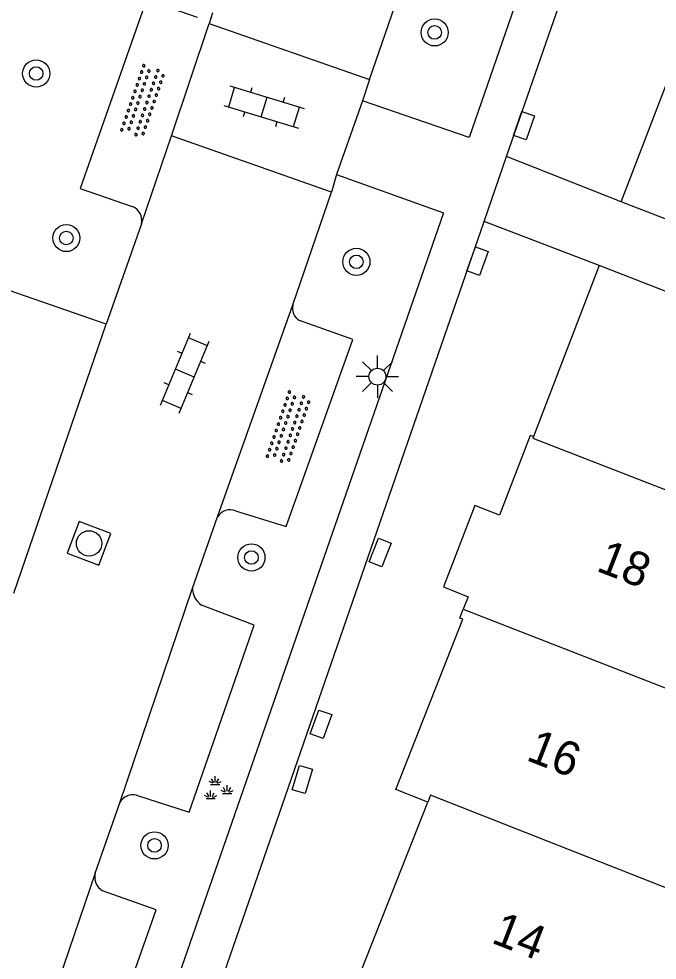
# Model space of a CAD drawing. Extents: x 136000 to 141014, y 402000 to 403500.
# Drawn here: x 139014.08 to 139032.92, y 402713.56 to 402741.34 of the extents above; entities that cross this region are included whole.
import ezdxf

# ---------------------------------------------------------------- set-up
doc = ezdxf.new("R2010")
doc.units = 0
for name, color, linetype in [('gg-anno-huisnummerreeks BGT', 7, 'Continuous'), ('gg-bbg-hoofdgebouw', 7, 'Continuous'), ('gg-bbg-tussenscheiding', 7, 'Continuous'), ('gg-knt-verharding', 7, 'Continuous'), ('gg-knt-verharding nz', 7, 'Continuous'), ('gt-symb-boom', 7, 'Continuous'), ('gt-symb-groenvak', 7, 'Continuous'), ('gt-symb-klinker verharding', 7, 'Continuous'), ('gt-symb-kolk center center', 7, 'Continuous'), ('gt-symb-lichtmast', 7, 'Continuous'), ('gt-symb-overige verharding', 7, 'Continuous'), ('gt-symb-rioolschacht', 7, 'Continuous')]:
    doc.layers.add(name, color=color, linetype=linetype)

# ---------------------------------------------------------------- blocks, each defined once
blk = doc.blocks.new('gt0-BOOM')
at = {"layer": 'gt-symb-boom'}
for radius in [0.4, 0.2]:
    blk.add_circle((0, 0), radius, dxfattribs=at)
blk = doc.blocks.new('gt0-KOLKCC')
at = {"layer": 'gt-symb-kolk center center'}
blk.add_lwpolyline([(-0.375, 0.2), (0.375, 0.2), (0.375, -0.2), (-0.375, -0.2)], close=True, dxfattribs=at)
blk = doc.blocks.new('gt0-RS')
at = {"layer": 'gt-symb-rioolschacht'}
blk.add_lwpolyline([(-0.5, -0.5), (0.5, -0.5), (0.5, 0.5), (-0.5, 0.5)], close=True, dxfattribs=at)
blk.add_circle((0, 0), 0.375, dxfattribs=at)
blk = doc.blocks.new('gt0-OVH')
at = {"layer": 'gt-symb-overige verharding'}
for points in [[(-0.972, 0.298), (-0.967, 0.308), (-0.965, 0.319), (-0.966, 0.33), (-0.971, 0.34), (-0.978, 0.348), (-0.988, 0.353), (-0.999, 0.355), (-1.01, 0.354), (-1.02, 0.349), (-1.028, 0.342), (-1.033, 0.332), (-1.035, 0.321), (-1.034, 0.31), (-1.029, 0.3), (-1.022, 0.292), (-1.012, 0.287), (-1.001, 0.285), (-0.99, 0.286), (-0.98, 0.291)], [(-0.772, 0.298), (-0.767, 0.308), (-0.765, 0.319), (-0.766, 0.33), (-0.771, 0.34), (-0.778, 0.348), (-0.788, 0.353), (-0.799, 0.355), (-0.81, 0.354), (-0.82, 0.349), (-0.828, 0.342), (-0.833, 0.332), (-0.835, 0.321), (-0.834, 0.31), (-0.829, 0.3), (-0.822, 0.292), (-0.812, 0.287), (-0.801, 0.285), (-0.79, 0.286), (-0.78, 0.291)], [(-0.572, 0.298), (-0.567, 0.308), (-0.565, 0.319), (-0.566, 0.33), (-0.571, 0.34), (-0.578, 0.348), (-0.588, 0.353), (-0.599, 0.355), (-0.61, 0.354), (-0.62, 0.349), (-0.628, 0.342), (-0.633, 0.332), (-0.635, 0.321), (-0.634, 0.31), (-0.629, 0.3), (-0.622, 0.292), (-0.612, 0.287), (-0.601, 0.285), (-0.59, 0.286), (-0.58, 0.291)], [(-0.372, 0.298), (-0.367, 0.308), (-0.365, 0.319), (-0.366, 0.33), (-0.371, 0.34), (-0.378, 0.348), (-0.388, 0.353), (-0.399, 0.355), (-0.41, 0.354), (-0.42, 0.349), (-0.428, 0.342), (-0.433, 0.332), (-0.435, 0.321), (-0.434, 0.31), (-0.429, 0.3), (-0.422, 0.292), (-0.412, 0.287), (-0.401, 0.285), (-0.39, 0.286), (-0.38, 0.291)], [(-0.172, 0.298), (-0.167, 0.308), (-0.165, 0.319), (-0.166, 0.33), (-0.171, 0.34), (-0.178, 0.348), (-0.188, 0.353), (-0.199, 0.355), (-0.21, 0.354), (-0.22, 0.349), (-0.228, 0.342), (-0.233, 0.332), (-0.235, 0.321), (-0.234, 0.31), (-0.229, 0.3), (-0.222, 0.292), (-0.212, 0.287), (-0.201, 0.285), (-0.19, 0.286), (-0.18, 0.291)], [(0.028, 0.298), (0.033, 0.308), (0.035, 0.319), (0.034, 0.33), (0.029, 0.34), (0.022, 0.348), (0.012, 0.353), (0.001, 0.355), (-0.01, 0.354), (-0.02, 0.349), (-0.028, 0.342), (-0.033, 0.332), (-0.035, 0.321), (-0.034, 0.31), (-0.029, 0.3), (-0.022, 0.292), (-0.012, 0.287), (-0.001, 0.285), (0.01, 0.286), (0.02, 0.291)], [(0.228, 0.298), (0.233, 0.308), (0.235, 0.319), (0.234, 0.33), (0.229, 0.34), (0.222, 0.348), (0.212, 0.353), (0.201, 0.355), (0.19, 0.354), (0.18, 0.349), (0.172, 0.342), (0.167, 0.332), (0.165, 0.321), (0.166, 0.31), (0.171, 0.3), (0.178, 0.292), (0.188, 0.287), (0.199, 0.285), (0.21, 0.286), (0.22, 0.291)], [(0.428, 0.298), (0.433, 0.308), (0.435, 0.319), (0.434, 0.33), (0.429, 0.34), (0.422, 0.348), (0.412, 0.353), (0.401, 0.355), (0.39, 0.354), (0.38, 0.349), (0.372, 0.342), (0.367, 0.332), (0.365, 0.321), (0.366, 0.31), (0.371, 0.3), (0.378, 0.292), (0.388, 0.287), (0.399, 0.285), (0.41, 0.286), (0.42, 0.291)], [(0.628, 0.298), (0.633, 0.308), (0.635, 0.319), (0.634, 0.33), (0.629, 0.34), (0.622, 0.348), (0.612, 0.353), (0.601, 0.355), (0.59, 0.354), (0.58, 0.349), (0.572, 0.342), (0.567, 0.332), (0.565, 0.321), (0.566, 0.31), (0.571, 0.3), (0.578, 0.292), (0.588, 0.287), (0.599, 0.285), (0.61, 0.286), (0.62, 0.291)], [(0.828, 0.298), (0.833, 0.308), (0.835, 0.319), (0.834, 0.33), (0.829, 0.34), (0.822, 0.348), (0.812, 0.353), (0.801, 0.355), (0.79, 0.354), (0.78, 0.349), (0.772, 0.342), (0.767, 0.332), (0.765, 0.321), (0.766, 0.31), (0.771, 0.3), (0.778, 0.292), (0.788, 0.287), (0.799, 0.285), (0.81, 0.286), (0.82, 0.291)], [(1.028, 0.298), (1.033, 0.308), (1.035, 0.319), (1.034, 0.33), (1.029, 0.34), (1.022, 0.348), (1.012, 0.353), (1.001, 0.355), (0.99, 0.354), (0.98, 0.349), (0.972, 0.342), (0.967, 0.332), (0.965, 0.321), (0.966, 0.31), (0.971, 0.3), (0.978, 0.292), (0.988, 0.287), (0.999, 0.285), (1.01, 0.286), (1.02, 0.291)], [(-0.872, 0.106), (-0.867, 0.116), (-0.865, 0.126), (-0.866, 0.137), (-0.871, 0.147), (-0.878, 0.156), (-0.888, 0.161), (-0.899, 0.163), (-0.91, 0.162), (-0.92, 0.157), (-0.928, 0.15), (-0.933, 0.14), (-0.935, 0.129), (-0.934, 0.118), (-0.929, 0.108), (-0.922, 0.1), (-0.912, 0.095), (-0.901, 0.092), (-0.89, 0.094), (-0.88, 0.098)], [(-0.672, 0.106), (-0.667, 0.116), (-0.665, 0.126), (-0.666, 0.137), (-0.671, 0.147), (-0.678, 0.156), (-0.688, 0.161), (-0.699, 0.163), (-0.71, 0.162), (-0.72, 0.157), (-0.728, 0.15), (-0.733, 0.14), (-0.735, 0.129), (-0.734, 0.118), (-0.729, 0.108), (-0.722, 0.1), (-0.712, 0.095), (-0.701, 0.092), (-0.69, 0.094), (-0.68, 0.098)], [(-0.472, 0.106), (-0.467, 0.116), (-0.465, 0.126), (-0.466, 0.137), (-0.471, 0.147), (-0.478, 0.156), (-0.488, 0.161), (-0.499, 0.163), (-0.51, 0.162), (-0.52, 0.157), (-0.528, 0.15), (-0.533, 0.14), (-0.535, 0.129), (-0.534, 0.118), (-0.529, 0.108), (-0.522, 0.1), (-0.512, 0.095), (-0.501, 0.092), (-0.49, 0.094), (-0.48, 0.098)], [(-0.272, 0.106), (-0.267, 0.116), (-0.265, 0.126), (-0.266, 0.137), (-0.271, 0.147), (-0.278, 0.156), (-0.288, 0.161), (-0.299, 0.163), (-0.31, 0.162), (-0.32, 0.157), (-0.328, 0.15), (-0.333, 0.14), (-0.335, 0.129), (-0.334, 0.118), (-0.329, 0.108), (-0.322, 0.1), (-0.312, 0.095), (-0.301, 0.092), (-0.29, 0.094), (-0.28, 0.098)], [(-0.072, 0.106), (-0.067, 0.116), (-0.065, 0.126), (-0.066, 0.137), (-0.071, 0.147), (-0.078, 0.156), (-0.088, 0.161), (-0.099, 0.163), (-0.11, 0.162), (-0.12, 0.157), (-0.128, 0.15), (-0.133, 0.14), (-0.135, 0.129), (-0.134, 0.118), (-0.129, 0.108), (-0.122, 0.1), (-0.112, 0.095), (-0.101, 0.092), (-0.09, 0.094), (-0.08, 0.098)], [(0.128, 0.106), (0.133, 0.116), (0.135, 0.126), (0.134, 0.137), (0.129, 0.147), (0.122, 0.156), (0.112, 0.161), (0.101, 0.163), (0.09, 0.162), (0.08, 0.157), (0.072, 0.15), (0.067, 0.14), (0.065, 0.129), (0.066, 0.118), (0.071, 0.108), (0.078, 0.1), (0.088, 0.095), (0.099, 0.092), (0.11, 0.094), (0.12, 0.098)], [(0.328, 0.106), (0.333, 0.116), (0.335, 0.126), (0.334, 0.137), (0.329, 0.147), (0.322, 0.156), (0.312, 0.161), (0.301, 0.163), (0.29, 0.162), (0.28, 0.157), (0.272, 0.15), (0.267, 0.14), (0.265, 0.129), (0.266, 0.118), (0.271, 0.108), (0.278, 0.1), (0.288, 0.095), (0.299, 0.092), (0.31, 0.094), (0.32, 0.098)], [(0.528, 0.106), (0.533, 0.116), (0.535, 0.126), (0.534, 0.137), (0.529, 0.147), (0.522, 0.156), (0.512, 0.161), (0.501, 0.163), (0.49, 0.162), (0.48, 0.157), (0.472, 0.15), (0.467, 0.14), (0.465, 0.129), (0.466, 0.118), (0.471, 0.108), (0.478, 0.1), (0.488, 0.095), (0.499, 0.092), (0.51, 0.094), (0.52, 0.098)], [(0.728, 0.106), (0.733, 0.116), (0.735, 0.126), (0.734, 0.137), (0.729, 0.147), (0.722, 0.156), (0.712, 0.161), (0.701, 0.163), (0.69, 0.162), (0.68, 0.157), (0.672, 0.15), (0.667, 0.14), (0.665, 0.129), (0.666, 0.118), (0.671, 0.108), (0.678, 0.1), (0.688, 0.095), (0.699, 0.092), (0.71, 0.094), (0.72, 0.098)], [(0.928, 0.106), (0.933, 0.116), (0.935, 0.126), (0.934, 0.137), (0.929, 0.147), (0.922, 0.156), (0.912, 0.161), (0.901, 0.163), (0.89, 0.162), (0.88, 0.157), (0.872, 0.15), (0.867, 0.14), (0.865, 0.129), (0.866, 0.118), (0.871, 0.108), (0.878, 0.1), (0.888, 0.095), (0.899, 0.092), (0.91, 0.094), (0.92, 0.098)], [(-0.972, -0.142), (-0.967, -0.132), (-0.965, -0.121), (-0.966, -0.11), (-0.971, -0.1), (-0.978, -0.092), (-0.988, -0.087), (-0.999, -0.085), (-1.01, -0.086), (-1.02, -0.091), (-1.028, -0.098), (-1.033, -0.108), (-1.035, -0.119), (-1.034, -0.13), (-1.029, -0.14), (-1.022, -0.148), (-1.012, -0.153), (-1.001, -0.155), (-0.99, -0.154), (-0.98, -0.149)], [(-0.872, -0.334), (-0.867, -0.324), (-0.865, -0.314), (-0.866, -0.303), (-0.871, -0.293), (-0.878, -0.284), (-0.888, -0.279), (-0.899, -0.277), (-0.91, -0.278), (-0.92, -0.283), (-0.928, -0.29), (-0.933, -0.3), (-0.935, -0.311), (-0.934, -0.322), (-0.929, -0.332), (-0.922, -0.34), (-0.912, -0.345), (-0.901, -0.348), (-0.89, -0.346), (-0.88, -0.342)], [(-0.772, -0.142), (-0.767, -0.132), (-0.765, -0.121), (-0.766, -0.11), (-0.771, -0.1), (-0.778, -0.092), (-0.788, -0.087), (-0.799, -0.085), (-0.81, -0.086), (-0.82, -0.091), (-0.828, -0.098), (-0.833, -0.108), (-0.835, -0.119), (-0.834, -0.13), (-0.829, -0.14), (-0.822, -0.148), (-0.812, -0.153), (-0.801, -0.155), (-0.79, -0.154), (-0.78, -0.149)], [(-0.672, -0.334), (-0.667, -0.324), (-0.665, -0.314), (-0.666, -0.303), (-0.671, -0.293), (-0.678, -0.284), (-0.688, -0.279), (-0.699, -0.277), (-0.71, -0.278), (-0.72, -0.283), (-0.728, -0.29), (-0.733, -0.3), (-0.735, -0.311), (-0.734, -0.322), (-0.729, -0.332), (-0.722, -0.34), (-0.712, -0.345), (-0.701, -0.348), (-0.69, -0.346), (-0.68, -0.342)], [(-0.572, -0.142), (-0.567, -0.132), (-0.565, -0.121), (-0.566, -0.11), (-0.571, -0.1), (-0.578, -0.092), (-0.588, -0.087), (-0.599, -0.085), (-0.61, -0.086), (-0.62, -0.091), (-0.628, -0.098), (-0.633, -0.108), (-0.635, -0.119), (-0.634, -0.13), (-0.629, -0.14), (-0.622, -0.148), (-0.612, -0.153), (-0.601, -0.155), (-0.59, -0.154), (-0.58, -0.149)], [(-0.472, -0.334), (-0.467, -0.324), (-0.465, -0.314), (-0.466, -0.303), (-0.471, -0.293), (-0.478, -0.284), (-0.488, -0.279), (-0.499, -0.277), (-0.51, -0.278), (-0.52, -0.283), (-0.528, -0.29), (-0.533, -0.3), (-0.535, -0.311), (-0.534, -0.322), (-0.529, -0.332), (-0.522, -0.34), (-0.512, -0.345), (-0.501, -0.348), (-0.49, -0.346), (-0.48, -0.342)], [(-0.372, -0.142), (-0.367, -0.132), (-0.365, -0.121), (-0.366, -0.11), (-0.371, -0.1), (-0.378, -0.092), (-0.388, -0.087), (-0.399, -0.085), (-0.41, -0.086), (-0.42, -0.091), (-0.428, -0.098), (-0.433, -0.108), (-0.435, -0.119), (-0.434, -0.13), (-0.429, -0.14), (-0.422, -0.148), (-0.412, -0.153), (-0.401, -0.155), (-0.39, -0.154), (-0.38, -0.149)], [(-0.272, -0.334), (-0.267, -0.324), (-0.265, -0.314), (-0.266, -0.303), (-0.271, -0.293), (-0.278, -0.284), (-0.288, -0.279), (-0.299, -0.277), (-0.31, -0.278), (-0.32, -0.283), (-0.328, -0.29), (-0.333, -0.3), (-0.335, -0.311), (-0.334, -0.322), (-0.329, -0.332), (-0.322, -0.34), (-0.312, -0.345), (-0.301, -0.348), (-0.29, -0.346), (-0.28, -0.342)], [(-0.172, -0.142), (-0.167, -0.132), (-0.165, -0.121), (-0.166, -0.11), (-0.171, -0.1), (-0.178, -0.092), (-0.188, -0.087), (-0.199, -0.085), (-0.21, -0.086), (-0.22, -0.091), (-0.228, -0.098), (-0.233, -0.108), (-0.235, -0.119), (-0.234, -0.13), (-0.229, -0.14), (-0.222, -0.148), (-0.212, -0.153), (-0.201, -0.155), (-0.19, -0.154), (-0.18, -0.149)], [(-0.072, -0.334), (-0.067, -0.324), (-0.065, -0.314), (-0.066, -0.303), (-0.071, -0.293), (-0.078, -0.284), (-0.088, -0.279), (-0.099, -0.277), (-0.11, -0.278), (-0.12, -0.283), (-0.128, -0.29), (-0.133, -0.3), (-0.135, -0.311), (-0.134, -0.322), (-0.129, -0.332), (-0.122, -0.34), (-0.112, -0.345), (-0.101, -0.348), (-0.09, -0.346), (-0.08, -0.342)], [(0.028, -0.142), (0.033, -0.132), (0.035, -0.121), (0.034, -0.11), (0.029, -0.1), (0.022, -0.092), (0.012, -0.087), (0.001, -0.085), (-0.01, -0.086), (-0.02, -0.091), (-0.028, -0.098), (-0.033, -0.108), (-0.035, -0.119), (-0.034, -0.13), (-0.029, -0.14), (-0.022, -0.148), (-0.012, -0.153), (-0.001, -0.155), (0.01, -0.154), (0.02, -0.149)], [(0.128, -0.334), (0.133, -0.324), (0.135, -0.314), (0.134, -0.303), (0.129, -0.293), (0.122, -0.284), (0.112, -0.279), (0.101, -0.277), (0.09, -0.278), (0.08, -0.283), (0.072, -0.29), (0.067, -0.3), (0.065, -0.311), (0.066, -0.322), (0.071, -0.332), (0.078, -0.34), (0.088, -0.345), (0.099, -0.348), (0.11, -0.346), (0.12, -0.342)], [(0.228, -0.142), (0.233, -0.132), (0.235, -0.121), (0.234, -0.11), (0.229, -0.1), (0.222, -0.092), (0.212, -0.087), (0.201, -0.085), (0.19, -0.086), (0.18, -0.091), (0.172, -0.098), (0.167, -0.108), (0.165, -0.119), (0.166, -0.13), (0.171, -0.14), (0.178, -0.148), (0.188, -0.153), (0.199, -0.155), (0.21, -0.154), (0.22, -0.149)], [(0.328, -0.334), (0.333, -0.324), (0.335, -0.314), (0.334, -0.303), (0.329, -0.293), (0.322, -0.284), (0.312, -0.279), (0.301, -0.277), (0.29, -0.278), (0.28, -0.283), (0.272, -0.29), (0.267, -0.3), (0.265, -0.311), (0.266, -0.322), (0.271, -0.332), (0.278, -0.34), (0.288, -0.345), (0.299, -0.348), (0.31, -0.346), (0.32, -0.342)], [(0.428, -0.142), (0.433, -0.132), (0.435, -0.121), (0.434, -0.11), (0.429, -0.1), (0.422, -0.092), (0.412, -0.087), (0.401, -0.085), (0.39, -0.086), (0.38, -0.091), (0.372, -0.098), (0.367, -0.108), (0.365, -0.119), (0.366, -0.13), (0.371, -0.14), (0.378, -0.148), (0.388, -0.153), (0.399, -0.155), (0.41, -0.154), (0.42, -0.149)], [(0.528, -0.334), (0.533, -0.324), (0.535, -0.314), (0.534, -0.303), (0.529, -0.293), (0.522, -0.284), (0.512, -0.279), (0.501, -0.277), (0.49, -0.278), (0.48, -0.283), (0.472, -0.29), (0.467, -0.3), (0.465, -0.311), (0.466, -0.322), (0.471, -0.332), (0.478, -0.34), (0.488, -0.345), (0.499, -0.348), (0.51, -0.346), (0.52, -0.342)], [(0.628, -0.142), (0.633, -0.132), (0.635, -0.121), (0.634, -0.11), (0.629, -0.1), (0.622, -0.092), (0.612, -0.087), (0.601, -0.085), (0.59, -0.086), (0.58, -0.091), (0.572, -0.098), (0.567, -0.108), (0.565, -0.119), (0.566, -0.13), (0.571, -0.14), (0.578, -0.148), (0.588, -0.153), (0.599, -0.155), (0.61, -0.154), (0.62, -0.149)], [(0.728, -0.334), (0.733, -0.324), (0.735, -0.314), (0.734, -0.303), (0.729, -0.293), (0.722, -0.284), (0.712, -0.279), (0.701, -0.277), (0.69, -0.278), (0.68, -0.283), (0.672, -0.29), (0.667, -0.3), (0.665, -0.311), (0.666, -0.322), (0.671, -0.332), (0.678, -0.34), (0.688, -0.345), (0.699, -0.348), (0.71, -0.346), (0.72, -0.342)], [(0.828, -0.142), (0.833, -0.132), (0.835, -0.121), (0.834, -0.11), (0.829, -0.1), (0.822, -0.092), (0.812, -0.087), (0.801, -0.085), (0.79, -0.086), (0.78, -0.091), (0.772, -0.098), (0.767, -0.108), (0.765, -0.119), (0.766, -0.13), (0.771, -0.14), (0.778, -0.148), (0.788, -0.153), (0.799, -0.155), (0.81, -0.154), (0.82, -0.149)], [(0.928, -0.334), (0.933, -0.324), (0.935, -0.314), (0.934, -0.303), (0.929, -0.293), (0.922, -0.284), (0.912, -0.279), (0.901, -0.277), (0.89, -0.278), (0.88, -0.283), (0.872, -0.29), (0.867, -0.3), (0.865, -0.311), (0.866, -0.322), (0.871, -0.332), (0.878, -0.34), (0.888, -0.345), (0.899, -0.348), (0.91, -0.346), (0.92, -0.342)], [(1.028, -0.142), (1.033, -0.132), (1.035, -0.121), (1.034, -0.11), (1.029, -0.1), (1.022, -0.092), (1.012, -0.087), (1.001, -0.085), (0.99, -0.086), (0.98, -0.091), (0.972, -0.098), (0.967, -0.108), (0.965, -0.119), (0.966, -0.13), (0.971, -0.14), (0.978, -0.148), (0.988, -0.153), (0.999, -0.155), (1.01, -0.154), (1.02, -0.149)]]:
    blk.add_lwpolyline(points, close=True, dxfattribs=at)
blk = doc.blocks.new('gt0-LMAST')
at = {"layer": 'gt-symb-lichtmast'}
for p, q in [((-0.005, 0.246), (-0.005, 0.621)), ((-0.182, 0.173), (-0.447, 0.438)), ((0.172, 0.173), (0.437, 0.438)), ((-0.255, -0.004), (-0.63, -0.004)), ((-0.182, -0.181), (-0.447, -0.446)), ((-0.005, -0.254), (-0.005, -0.629)), ((0.437, -0.446), (0.172, -0.181)), ((0.245, -0.004), (0.62, -0.004))]:
    blk.add_line(p, q, dxfattribs=at)
blk.add_circle((-0.005, -0.004), 0.25, dxfattribs=at)
blk = doc.blocks.new('gt0-KL1')
at = {"layer": 'gt-symb-klinker verharding'}
for p, q in [((-1.15, 0.3), (1.15, 0.3)), ((-1, -0.3), (-1, 0.3)), ((-0.5, 0.3), (-0.5, 0.45)), ((0, -0.3), (0, 0.3)), ((0.5, 0.3), (0.5, 0.45)), ((1, -0.3), (1, 0.3)), ((-1.15, -0.3), (1.15, -0.3)), ((-0.5, -0.45), (-0.5, -0.3)), ((0.5, -0.45), (0.5, -0.3))]:
    blk.add_line(p, q, dxfattribs=at)
blk = doc.blocks.new('gt0-GRVAK')
at = {"layer": 'gt-symb-groenvak'}
for p, q in [((-0.091, 0.211), (-0.156, 0.322)), ((-0.047, 0.214), (-0.047, 0.393)), ((-0.004, 0.211), (0.061, 0.322)), ((-0.11, 0.189), (-0.228, 0.24)), ((-0.182, 0.153), (0.088, 0.153)), ((0.015, 0.189), (0.133, 0.24)), ((0.262, -0.052), (0.197, 0.059)), ((0.305, -0.049), (0.305, 0.13)), ((0.349, -0.052), (0.414, 0.059)), ((-0.245, -0.228), (-0.363, -0.177)), ((-0.318, -0.264), (-0.047, -0.264)), ((-0.226, -0.206), (-0.291, -0.095)), ((-0.183, -0.203), (-0.183, -0.024)), ((-0.139, -0.206), (-0.074, -0.095)), ((-0.12, -0.228), (-0.002, -0.177)), ((0.243, -0.074), (0.125, -0.023)), ((0.17, -0.11), (0.441, -0.11)), ((0.368, -0.074), (0.486, -0.023))]:
    blk.add_line(p, q, dxfattribs=at)

msp = doc.modelspace()

# ---------------------------------------------------------------- linework, layer by layer
at = {"layer": 'gg-bbg-hoofdgebouw'}
for p, q in [((139031.858, 402735.942), (139033.868, 402741.17)), ((139042.104, 402731.969), (139031.858, 402735.942)), ((139031.216, 402734.061), (139029.27, 402729.014)), ((139041.506, 402730.063), (139031.216, 402734.061)), ((139024.182, 402713.215), (139026.158, 402718.229))]:
    msp.add_line(p, q, dxfattribs=at)
for points in [[(139029.27, 402729.014), (139029.177, 402729.05), (139028.27, 402726.699), (139027.542, 402726.978), (139026.622, 402724.58), (139027.344, 402724.282), (139027.2, 402723.917)], [(139026.158, 402718.229), (139025.21, 402718.599), (139027.191, 402723.622), (139027.098, 402723.659), (139027.2, 402723.917)]]:
    msp.add_lwpolyline(points, dxfattribs=at)
at = {"layer": 'gg-bbg-tussenscheiding'}
msp.add_line((139027.2, 402723.917), (139037.568, 402719.891), dxfattribs=at)
for points in [[(139029.27, 402729.014), (139029.254, 402728.971), (139039.537, 402724.978)], [(139035.659, 402714.961), (139035.577, 402714.754), (139026.239, 402718.433), (139026.158, 402718.229)]]:
    msp.add_lwpolyline(points, dxfattribs=at)
at = {"layer": 'gg-knt-verharding'}
for p, q in [((139028.482, 402737.275), (139046.144, 402788.276)), ((139019.804, 402741.517), (139019.706, 402741.201)), ((139018.59, 402737.885), (139019.706, 402741.201)), ((139019.706, 402741.201), (139024.438, 402739.556)), ((139024.438, 402739.556), (139024.229, 402738.925)), ((139024.229, 402738.925), (139023.458, 402736.746)), ((139017.7, 402735.291), (139018.59, 402737.885)), ((139023.314, 402736.225), (139018.59, 402737.885)), ((139027.819, 402735.364), (139028.482, 402737.275)), ((139031.858, 402735.942), (139028.482, 402737.275)), ((139023.458, 402736.746), (139023.314, 402736.225)), ((139011.005, 402686.795), (139027.819, 402735.364)), ((139031.216, 402734.061), (139027.819, 402735.364)), ((139019.952, 402726.65), (139022.172, 402732.903)), ((139019.206, 402724.544), (139019.952, 402726.65)), ((139017.065, 402718.21), (139019.206, 402724.544)), ((139016.336, 402716.136), (139017.065, 402718.21)), ((139016.336, 402716.136), (139014.176, 402709.806))]:
    msp.add_line(p, q, dxfattribs=at)
for points in [[(139035.351, 402770.985), (139038.47, 402769.911), (139027.376, 402737.845), (139024.229, 402738.925)], [(139016.66, 402732.329), (139011.156, 402734.238), (139018.451, 402755.398), (139023.99, 402753.466)], [(139019.356, 402741.386), (139017.848, 402741.909), (139015.897, 402736.333), (139017.428, 402735.808)], [(139023.458, 402736.746), (139026.62, 402735.618), (139015.519, 402703.657), (139012.402, 402704.744)], [(139020.478, 402726.828), (139021.974, 402726.364), (139023.937, 402731.876), (139022.365, 402732.443)], [(139017.556, 402718.434), (139019.107, 402717.934), (139021.026, 402723.45), (139019.478, 402724.044)], [(139014.657, 402710), (139016.181, 402709.487), (139018.137, 402715.048), (139016.556, 402715.609)]]:
    msp.add_lwpolyline(points, dxfattribs=at)
for centre, radius, start, end in [((139017.27, 402735.395), 0.442, 346.4061, 69.0927), ((139022.571, 402732.8), 0.412, 165.4985, 240.024), ((139020.328, 402726.406), 0.448, 70.3811, 147.0109), ((139019.807, 402724.547), 0.601, 180.3073, 236.7851), ((139017.458, 402718), 0.445, 77.2215, 151.8245), ((139016.811, 402716.025), 0.488, 166.8104, 238.5065)]:
    msp.add_arc(centre, radius, start, end, dxfattribs=at)
at = {"layer": 'gg-knt-verharding nz'}
for p, q in [((139024.438, 402739.556), (139025.304, 402742.073)), ((139022.172, 402732.903), (139023.314, 402736.225)), ((139017.7, 402735.291), (139016.66, 402732.329)), ((139013.936, 402724.394), (139016.66, 402732.329))]:
    msp.add_line(p, q, dxfattribs=at)

# ---------------------------------------------------------------- block references
at = {"layer": 'gt-symb-boom'}
for p in [(139026.356, 402740.941), (139014.596, 402739.729), (139015.485, 402734.873), (139024.047, 402734.171), (139020.949, 402725.447), (139018.089, 402716.95)]:
    msp.add_blockref('gt0-BOOM', p, dxfattribs=at)
at = {"layer": 'gt-symb-groenvak'}
msp.add_blockref('gt0-GRVAK', (139019.926, 402718.597), dxfattribs=at)
at = {"layer": 'gt-symb-klinker verharding'}
for p, rotation in [((139021.322, 402738.742), -16.913217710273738), ((139018.985, 402730.886), 67.28312828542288)]:
    msp.add_blockref('gt0-KL1', p, dxfattribs=dict(at, rotation=rotation))
at = {"layer": 'gt-symb-kolk center center'}
for p, rotation in [((139028.994, 402738.191), -109.29499726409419), ((139027.622, 402734.191), -110.02240450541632), ((139024.748, 402725.595), -111.73397274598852), ((139023.002, 402720.524), -109.8514192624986), ((139022.454, 402718.896), -106.86541930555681)]:
    msp.add_blockref('gt0-KOLKCC', p, dxfattribs=dict(at, rotation=rotation))
at = {"layer": 'gt-symb-lichtmast'}
msp.add_blockref('gt0-LMAST', (139024.673, 402730.787), dxfattribs=at)
at = {"layer": 'gt-symb-overige verharding'}
for p, rotation in [((139017.75, 402738.91), 71.03974891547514), ((139022.048, 402729.279), 71.03974891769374)]:
    msp.add_blockref('gt0-OVH', p, dxfattribs=dict(at, rotation=rotation))
at = {"layer": 'gt-symb-rioolschacht', "rotation": -110.56643549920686}
msp.add_blockref('gt0-RS', (139016.156, 402725.862), dxfattribs=at)

# ---------------------------------------------------------------- texts
at = {"layer": 'gg-anno-huisnummerreeks BGT'}
for s, p in [('18', (139031.093, 402725.065)), ('16', (139029.024, 402719.478)), ('14', (139027.994, 402714.09))]:
    msp.add_text(s, height=1, rotation=338.8, dxfattribs=at).set_placement(p)

doc.saveas('drawing.dxf')
